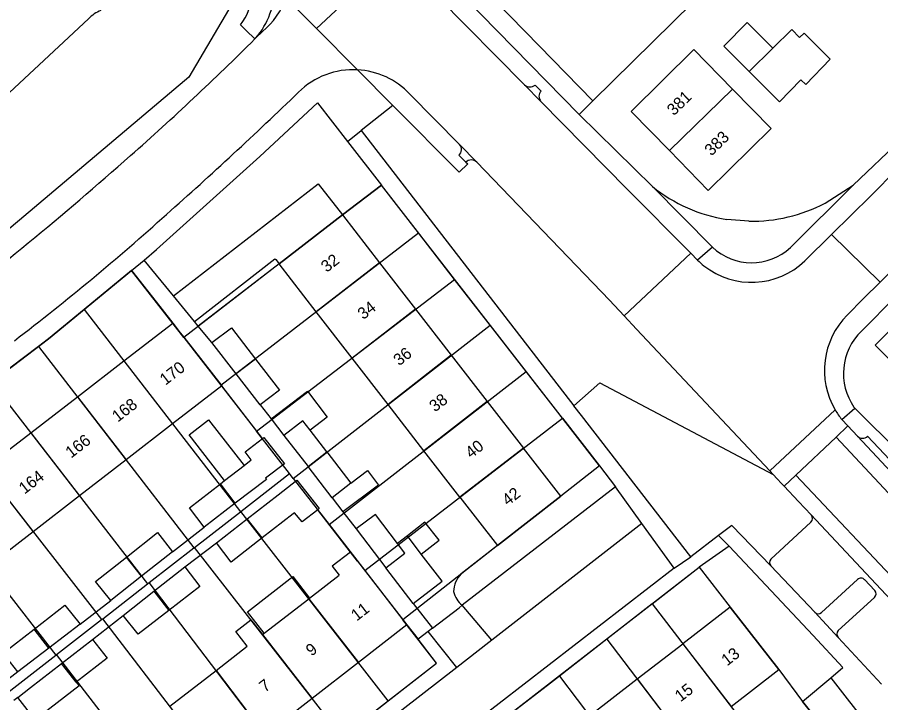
# Model space of a CAD drawing. Extents: x 194485 to 197793, y 468269 to 470822.
# Drawn here: x 196097.4 to 196185.5, y 469924.5 to 469994.4 of the extents above; entities that cross this region are included whole.
import ezdxf

# ---------------------------------------------------------------- set-up
doc = ezdxf.new("R2010")
doc.units = 0
for name, color, linetype in [('BGT grensvlak begroeid terreindeel', 7, 'Continuous'), ('BGT grensvlak gebouwinstallatie plus 1', 7, 'Continuous'), ('BGT grensvlak onbegroeid terreindeel', 7, 'Continuous'), ('BGT grensvlak pand op maaiveld', 7, 'Continuous'), ('BGT grensvlak pand op maaiveld LR', 7, 'Continuous'), ('BGT grensvlak vegetatieobject', 7, 'Continuous'), ('BGT grensvlak waterdeel', 7, 'Continuous'), ('BGT grensvlak wegdeel', 7, 'Continuous'), ('BGT tekst huisnummerreeks', 7, 'Continuous'), ('GEM grensvlak WOZ_BRK percelen', 7, 'Continuous')]:
    doc.layers.add(name, color=color, linetype=linetype)

msp = doc.modelspace()

# ---------------------------------------------------------------- linework, layer by layer
at = {"layer": 'BGT grensvlak begroeid terreindeel'}
for points in [[(196093.063, 470015.421), (196096.982, 470017.434), (196106.927, 470014.058), (196118.269, 470001.473), (196120.104, 469997.122), (196114.917, 469988.346), (196097.66, 469973.761), (196088.161, 469965.821), (196066.35, 469950.952), (196036.404, 469934.154), (196022.794, 469930.748), (196018.724, 469929.73), (196009.485, 469936.054)], [(196156.125, 469985.901), (196149.266, 469992.95), (196142.408, 470000)], [(196113.355, 469966.034), (196128.12, 469977.456), (196130.583, 469974.283)], [(196154.198, 469954.825), (196156.832, 469957.148), (196174.524, 469947.8)]]:
    msp.add_lwpolyline(points, dxfattribs=at)
at = {"layer": 'BGT grensvlak gebouwinstallatie plus 1'}
for p, q in [((196123.314, 469953.498), (196127.034, 469956.305)), ((196127.034, 469956.305), (196129.028, 469953.664)), ((196114.958, 469951.846), (196116.946, 469953.395)), ((196116.946, 469953.395), (196120.57, 469948.743)), ((196123.314, 469953.498), (196124.623, 469951.81)), ((196129.028, 469953.664), (196127.289, 469952.351)), ((196118.58, 469947.196), (196114.958, 469951.846)), ((196131.451, 469946.949), (196133.161, 469948.231)), ((196133.161, 469948.231), (196134.273, 469946.746)), ((196134.273, 469946.746), (196130.636, 469944.02)), ((196129.55, 469945.439), (196130.636, 469944.02)), ((196139.01, 469942.951), (196137.212, 469941.55)), ((196140.446, 469941.108), (196139.01, 469942.951)), ((196138.637, 469939.699), (196140.446, 469941.108))]:
    msp.add_line(p, q, dxfattribs=at)
msp.add_lwpolyline([(196122.612, 469931.629), (196120.918, 469933.821), (196125.548, 469937.401), (196127.242, 469935.209)], dxfattribs=at)
at = {"layer": 'BGT grensvlak onbegroeid terreindeel'}
for p, q in [((196154.729, 469984.523), (196156.125, 469985.901)), ((196130.583, 469974.283), (196134.565, 469977.314)), ((196166.961, 469938.369), (196170.121, 469934.288)), ((196175.097, 469927.939), (196177.503, 469924.674))]:
    msp.add_line(p, q, dxfattribs=at)
msp.add_lwpolyline([(196164.365, 470008.819), (196168.685, 470004.449), (196171.762, 470001.336), (196170.409, 470000), (196156.125, 469985.901)], dxfattribs=at)
at = {"layer": 'BGT grensvlak pand op maaiveld'}
for p, q in [((196174.501, 469991.291), (196171.862, 469993.893)), ((196176.435, 469993.173), (196174.501, 469991.291)), ((196124.122, 469969.303), (196130.583, 469974.283)), ((196130.583, 469974.283), (196134.376, 469969.396)), ((196127.912, 469964.413), (196124.122, 469969.303)), ((196134.376, 469969.396), (196138.053, 469964.658)), ((196131.569, 469959.695), (196127.912, 469964.413)), ((196138.053, 469964.658), (196141.69, 469959.973)), ((196108.307, 469959.406), (196113.29, 469963.255)), ((196119.74, 469958.092), (196117.263, 469961.271)), ((196135.246, 469954.952), (196131.569, 469959.695)), ((196141.69, 469959.973), (196145.358, 469955.248)), ((196103.562, 469955.741), (196108.307, 469959.406)), ((196122.216, 469954.913), (196119.74, 469958.092)), ((196118.28, 469956.858), (196113.272, 469952.983)), ((196098.801, 469952.064), (196103.562, 469955.741)), ((196145.358, 469955.248), (196149.049, 469950.493)), ((196138.908, 469950.228), (196135.246, 469954.952)), ((196113.272, 469952.983), (196108.521, 469949.308)), ((196094.054, 469948.397), (196098.801, 469952.064)), ((196124.623, 469951.81), (196127.086, 469948.625)), ((196129.006, 469950.122), (196127.289, 469952.351)), ((196129.006, 469950.122), (196131.451, 469946.949)), ((196142.57, 469945.503), (196138.908, 469950.228)), ((196152.851, 469945.594), (196149.049, 469950.493)), ((196108.521, 469949.308), (196103.776, 469945.637)), ((196120.57, 469948.743), (196121.296, 469949.308)), ((196118.58, 469947.196), (196120.57, 469948.743)), ((196129.55, 469945.439), (196127.086, 469948.625)), ((196118.143, 469946.856), (196118.58, 469947.196)), ((196131.451, 469946.949), (196129.55, 469945.439)), ((196103.776, 469945.637), (196099.046, 469941.978)), ((196120.884, 469943.299), (196124.031, 469945.758)), ((196142.57, 469945.503), (196146.39, 469940.575)), ((196146.39, 469940.575), (196152.851, 469945.594)), ((196119.661, 469944.888), (196116.488, 469942.454)), ((196125.581, 469943.821), (196122.415, 469941.356)), ((196117.736, 469940.839), (196120.884, 469943.299)), ((196099.046, 469941.978), (196094.394, 469938.379)), ((196131.982, 469942.261), (196135.024, 469938.294)), ((196122.415, 469941.356), (196119.248, 469938.891)), ((196137.212, 469941.55), (196136.218, 469940.773)), ((196138.637, 469939.699), (196137.212, 469941.55)), ((196119.248, 469938.891), (196117.736, 469940.839)), ((196113.264, 469939.926), (196110.11, 469937.454)), ((196132.13, 469938.988), (196131.413, 469939.913)), ((196111.371, 469935.915), (196114.525, 469938.387)), ((196132.13, 469938.988), (196137.17, 469932.489)), ((196127.242, 469935.209), (196130.271, 469937.551)), ((196137.8, 469934.674), (196135.024, 469938.294)), ((196110.11, 469937.454), (196106.956, 469934.982)), ((196108.217, 469933.443), (196111.371, 469935.915)), ((196122.612, 469931.629), (196127.166, 469935.15)), ((196127.166, 469935.15), (196127.242, 469935.209)), ((196170.121, 469934.288), (196165.297, 469930.563)), ((196175.097, 469927.939), (196170.121, 469934.288)), ((196103.834, 469932.542), (196100.662, 469930.115)), ((196119.714, 469931.815), (196121.259, 469933.008)), ((196121.259, 469933.008), (196122.428, 469931.487)), ((196137.17, 469932.489), (196132.221, 469928.648)), ((196120.889, 469930.297), (196119.714, 469931.815)), ((196122.428, 469931.487), (196122.612, 469931.629)), ((196101.929, 469928.544), (196105.095, 469930.99)), ((196160.645, 469926.972), (196165.297, 469930.563)), ((196100.662, 469930.115), (196097.489, 469927.688)), ((196117.709, 469927.839), (196120.889, 469930.297)), ((196098.762, 469926.098), (196101.929, 469928.544)), ((196113, 469924.198), (196117.709, 469927.839)), ((196132.221, 469928.648), (196127.502, 469924.986)), ((196170.229, 469924.153), (196175.097, 469927.939)), ((196155.783, 469923.218), (196160.645, 469926.972)), ((196177.503, 469924.674), (196180.387, 469927.097)), ((196097.489, 469925.092), (196098.762, 469926.098)), ((196127.502, 469924.986), (196122.72, 469921.275)), ((196181.429, 469919.778), (196177.503, 469924.674))]:
    msp.add_line(p, q, dxfattribs=at)
for points in [[(196172.059, 469988.914), (196169.493, 469991.49), (196171.862, 469993.893)], [(196176.435, 469993.173), (196177.192, 469992.387), (196177.674, 469992.812), (196180.332, 469990.18), (196177.853, 469987.585), (196177.342, 469988.046), (196175.149, 469985.813), (196172.059, 469988.914)], [(196170.365, 469987.121), (196166.424, 469991.16), (196160.052, 469984.842), (196163.936, 469980.848)], [(196170.365, 469987.121), (196174.306, 469983.082), (196167.884, 469976.79), (196163.936, 469980.848)], [(196188.244, 469964.329), (196184.916, 469961.016), (196189.274, 469956.623), (196191.553, 469958.868), (196192.046, 469958.405), (196195.353, 469961.645), (196195.243, 469961.756)], [(196113.29, 469963.255), (196114.057, 469962.272), (196114.42, 469961.806), (196118.28, 469956.858)], [(196117.263, 469961.271), (196119.266, 469962.755), (196121.717, 469959.582)], [(196121.717, 469959.582), (196124.168, 469956.409), (196122.216, 469954.913)], [(196127.289, 469952.351), (196126.562, 469953.294), (196124.623, 469951.81)], [(196121.296, 469949.308), (196120.681, 469950.121), (196122.447, 469951.482)], [(196122.447, 469951.482), (196122.577, 469951.582), (196124.667, 469948.918), (196122.744, 469947.438)], [(196122.744, 469947.438), (196122.834, 469947.321), (196119.661, 469944.888)], [(196124.031, 469945.758), (196125.953, 469947.236), (196128.217, 469944.343), (196128.07, 469944.227)], [(196116.488, 469942.454), (196114.989, 469944.403), (196118.143, 469946.856)], [(196128.07, 469944.227), (196126.479, 469942.977), (196125.712, 469943.922), (196125.581, 469943.821)], [(196136.218, 469940.773), (196133.959, 469943.744), (196131.982, 469942.261)], [(196108.572, 469939.397), (196111.739, 469941.9), (196113.264, 469939.926)], [(196106.956, 469934.982), (196105.405, 469936.893), (196108.572, 469939.397)], [(196131.413, 469939.913), (196129.556, 469938.473), (196130.271, 469937.551)], [(196137.8, 469934.674), (196140.758, 469936.943), (196138.637, 469939.699)], [(196114.525, 469938.387), (196116.037, 469936.4), (196112.89, 469933.96)], [(196099.136, 469932.032), (196102.296, 469934.478), (196103.834, 469932.542)], [(196112.89, 469933.96), (196109.742, 469931.52), (196108.217, 469933.443)], [(196097.489, 469927.688), (196095.976, 469929.585), (196099.136, 469932.032)], [(196105.095, 469930.99), (196106.582, 469929.093), (196103.435, 469926.659)], [(196180.387, 469927.097), (196184.34, 469922.009), (196181.429, 469919.778)], [(196103.435, 469926.659), (196103.744, 469926.268), (196099.248, 469922.792), (196097.489, 469925.092)]]:
    msp.add_lwpolyline(points, dxfattribs=at)
at = {"layer": 'BGT grensvlak pand op maaiveld LR'}
for p, q in [((196174.501, 469991.291), (196172.059, 469988.914)), ((196163.936, 469980.848), (196170.365, 469987.121)), ((196134.376, 469969.396), (196127.912, 469964.413)), ((196138.053, 469964.658), (196131.569, 469959.695)), ((196121.717, 469959.582), (196119.74, 469958.092)), ((196141.69, 469959.973), (196135.246, 469954.952)), ((196108.307, 469959.406), (196113.272, 469952.983)), ((196103.562, 469955.741), (196108.521, 469949.308)), ((196145.358, 469955.248), (196138.908, 469950.228)), ((196098.801, 469952.064), (196103.776, 469945.637)), ((196127.086, 469948.625), (196129.006, 469950.122)), ((196149.049, 469950.493), (196142.57, 469945.503)), ((196094.054, 469948.397), (196099.046, 469941.978)), ((196119.661, 469944.888), (196118.143, 469946.856)), ((196122.415, 469941.356), (196120.884, 469943.299)), ((196136.97, 469939.784), (196136.218, 469940.773)), ((196110.11, 469937.454), (196108.572, 469939.397)), ((196135.024, 469938.294), (196136.97, 469939.784)), ((196111.371, 469935.915), (196112.89, 469933.96)), ((196127.166, 469935.15), (196132.221, 469928.648)), ((196100.662, 469930.115), (196099.136, 469932.032)), ((196122.428, 469931.487), (196127.502, 469924.986)), ((196165.297, 469930.563), (196170.229, 469924.153)), ((196103.435, 469926.659), (196101.929, 469928.544)), ((196117.709, 469927.839), (196122.72, 469921.275)), ((196160.645, 469926.972), (196165.562, 469920.523))]:
    msp.add_line(p, q, dxfattribs=at)
at = {"layer": 'BGT grensvlak vegetatieobject'}
for p, q in [((196124.122, 469969.303), (196115.891, 469962.943)), ((196156.808, 469948.701), (196152.851, 469945.594)), ((196146.39, 469940.575), (196142.702, 469937.677))]:
    msp.add_line(p, q, dxfattribs=at)
msp.add_lwpolyline([(196115.511, 469963.407), (196123.711, 469969.808), (196123.796, 469969.723), (196124.032, 469969.419), (196124.122, 469969.303)], dxfattribs=at)
for centre, radius, start, end in [((196144.435, 469935.873), 2.502, 133.83612, 179.92037), ((196144.246, 469936.352), 2.361, 191.62745, 232.36853)]:
    msp.add_arc(centre, radius, start, end, dxfattribs=at)
at = {"layer": 'BGT grensvlak waterdeel'}
msp.add_lwpolyline([(196104.69, 469994.291), (196096.131, 469986.276), (196089.543, 469980.544), (196078.114, 469971.651), (196066.188, 469963.496), (196062.087, 469960.842)], dxfattribs=at)
msp.add_arc((196107.167, 469991.903), 3.44, 110.62193, 136.04451, dxfattribs=at)
at = {"layer": 'BGT grensvlak wegdeel'}
for p, q in [((196136.039, 470000.839), (196127.945, 469993.298)), ((196149.169, 469987.556), (196136.868, 470000)), ((196139.568, 470000), (196154.729, 469984.523)), ((196182.665, 469977.303), (196203.274, 469997.038)), ((196124.849, 469996.414), (196127.945, 469993.298)), ((196120.202, 469993.659), (196120.766, 469993.078)), ((196120.766, 469993.078), (196121.657, 469992.225)), ((196122.434, 469992.991), (196121.732, 469992.3)), ((196127.945, 469993.298), (196132.139, 469989.077)), ((196121.657, 469992.225), (196121.732, 469992.3)), ((196135.736, 469985.456), (196132.139, 469989.077)), ((196149.169, 469987.556), (196150.84, 469985.852)), ((196150.857, 469986.907), (196150.236, 469987.527)), ((196142.539, 469981.457), (196137.46, 469986.612)), ((196135.736, 469985.456), (196132.49, 469982.901)), ((196162.212, 469977.181), (196154.729, 469984.523)), ((196131.107, 469981.771), (196132.49, 469982.901)), ((196132.49, 469982.901), (196154.198, 469954.825)), ((196131.107, 469981.771), (196134.565, 469977.314)), ((196142.539, 469981.457), (196144.282, 469979.674)), ((196143.179, 469979.661), (196142.474, 469980.38)), ((196156.808, 469948.701), (196134.565, 469977.314)), ((196162.212, 469977.181), (196168.325, 469971.012)), ((196182.665, 469977.303), (196176.286, 469970.967)), ((196179.809, 469975.477), (196182.665, 469977.303)), ((196184.496, 469976.232), (196180.477, 469972.276)), ((196172.047, 469973.631), (196169.784, 469973.822)), ((196180.477, 469972.276), (196177.757, 469969.599)), ((196185.422, 469967.44), (196180.477, 469972.276)), ((196168.325, 469971.012), (196166.808, 469969.681)), ((196159.312, 469963.985), (196166.119, 469970.377)), ((196166.808, 469969.681), (196166.119, 469970.377)), ((196109.093, 469968.614), (196110.366, 469969.678)), ((196113.355, 469966.034), (196110.366, 469969.678)), ((196115.511, 469963.407), (196113.355, 469966.034)), ((196115.891, 469962.943), (196115.511, 469963.407)), ((196117.263, 469961.271), (196115.891, 469962.943)), ((196122.447, 469951.482), (196118.28, 469956.858)), ((196122.216, 469954.913), (196123.314, 469953.498)), ((196180.838, 469954.408), (196174.169, 469948.178)), ((196181.525, 469953.41), (196182.857, 469954.579)), ((196182.857, 469954.579), (196182.756, 469954.681)), ((196237.126, 469900.252), (196182.857, 469954.579)), ((196181.525, 469953.41), (196182.131, 469952.778)), ((196180.928, 469951.638), (196182.131, 469952.778)), ((196182.131, 469952.778), (196183.133, 469951.734)), ((196176.841, 469947.76), (196180.928, 469951.638)), ((196191.666, 469942.56), (196183.133, 469951.734)), ((196191.724, 469943.616), (196184.156, 469951.714)), ((196156.808, 469948.701), (196158.446, 469946.547)), ((196174.524, 469947.8), (196174.169, 469948.178)), ((196175.637, 469946.618), (196176.841, 469947.76)), ((196158.446, 469946.547), (196142.804, 469934.482)), ((196161.141, 469942.811), (196158.446, 469946.547)), ((196131.413, 469939.913), (196128.07, 469944.227)), ((196130.636, 469944.02), (196131.982, 469942.261)), ((196191.058, 469930.171), (196178.405, 469943.69)), ((196161.141, 469942.811), (196145.833, 469930.92)), ((196164.415, 469938.273), (196161.141, 469942.811)), ((196178.375, 469942.956), (196174.268, 469939.18)), ((196113.264, 469939.926), (196116.488, 469942.454)), ((196168.94, 469941.584), (196166.115, 469939.413)), ((196170.038, 469940.494), (196168.94, 469941.584)), ((196114.525, 469938.387), (196117.736, 469940.839)), ((196170.038, 469940.494), (196166.961, 469938.369)), ((196164.415, 469938.273), (196166.115, 469939.413)), ((196178.764, 469933.764), (196174.274, 469938.497)), ((196164.415, 469938.273), (196136.677, 469916.819)), ((196138.249, 469916.095), (196166.961, 469938.369)), ((196183.13, 469937.114), (196179.457, 469933.734)), ((196184.873, 469935.986), (196183.841, 469937.094)), ((196103.834, 469932.542), (196106.956, 469934.982)), ((196181.147, 469931.901), (196184.855, 469935.277)), ((196137.8, 469934.674), (196139.759, 469932.134)), ((196145.833, 469930.92), (196142.804, 469934.482)), ((196105.095, 469930.99), (196108.217, 469933.443)), ((196181.139, 469931.184), (196178.764, 469933.764)), ((196137.17, 469932.489), (196138.306, 469931.012)), ((196139.324, 469931.798), (196138.306, 469931.012)), ((196139.759, 469932.134), (196139.324, 469931.798)), ((196142.242, 469928.14), (196139.324, 469931.798)), ((196145.515, 469930.673), (196142.242, 469928.14)), ((196145.833, 469930.92), (196145.515, 469930.673)), ((196185.556, 469926.448), (196181.139, 469931.184)), ((196142.242, 469928.14), (196129.897, 469918.588)), ((196180.387, 469927.097), (196181.637, 469928.147)), ((196097.489, 469927.688), (196095.82, 469926.412)), ((196097.489, 469925.092), (196097.095, 469924.78))]:
    msp.add_line(p, q, dxfattribs=at)
for points in [[(196210.264, 469988.04), (196202.952, 469981.006), (196190.541, 469969.504), (196183.525, 469962.443)], [(196110.366, 469969.678), (196111.638, 469970.742), (196122.158, 469980.228), (196128.05, 469985.71), (196131.107, 469981.771)], [(196143.179, 469979.661), (196143.391, 469979.485), (196142.496, 469978.638), (196135.736, 469985.456)], [(196166.119, 469970.377), (196159.634, 469976.924), (196150.84, 469985.852)], [(196159.312, 469963.985), (196157.815, 469965.578), (196144.282, 469979.674)], [(196080.077, 469946.544), (196090.448, 469953.949), (196100.61, 469961.64), (196109.093, 469968.614)], [(196109.093, 469968.614), (196111.959, 469964.954), (196113.29, 469963.255)], [(196182.062, 469964.078), (196183.74, 469965.761), (196185.422, 469967.44)], [(196174.169, 469948.178), (196173.628, 469948.754), (196160.573, 469962.643), (196159.312, 469963.985)], [(196166.115, 469939.413), (196154.963, 469953.836), (196154.198, 469954.825)], [(196180.928, 469951.638), (196190.193, 469941.736), (196194.049, 469937.645), (196199.288, 469932.059), (196205.561, 469925.378), (196209.16, 469921.586), (196216.41, 469913.827), (196221.887, 469908.257), (196225.643, 469904.748), (196230.262, 469900.431), (196233.321, 469897.808)], [(196175.637, 469946.618), (196175.361, 469946.909), (196174.914, 469947.385), (196174.524, 469947.8)], [(196176.841, 469947.76), (196187.666, 469936.273), (196194.169, 469929.316), (196198.162, 469924.779), (196200.433, 469921.863), (196205.729, 469914.976), (196211.542, 469907.424), (196217.636, 469899.422)], [(196178.405, 469943.69), (196177.114, 469945.061), (196175.637, 469946.618)], [(196174.274, 469938.497), (196170.288, 469942.62), (196168.94, 469941.584)], [(196181.637, 469928.147), (196178.607, 469931.39), (196170.038, 469940.494)], [(196139.759, 469932.134), (196142.488, 469934.238), (196142.804, 469934.482)], [(196116.559, 469909.055), (196122.721, 469914.15), (196128.876, 469919.761), (196140.169, 469928.592), (196138.306, 469931.012)]]:
    msp.add_lwpolyline(points, dxfattribs=at)
for centre, radius, start, end in [((196115.271, 469997.378), 6.176, 322.97495, 25.12276), ((196116.122, 469997.288), 7.507, 318.35854, 2.7726), ((196117.382, 469999.119), 7.941, 309.50335, 340.08906), ((196567.55, 469601.079), 536.162, 133.0081, 135.59708), ((195913.395, 470201.441), 295.202, 311.49459, 314.8691), ((196969.687, 469180.227), 1111.205, 133.226502, 134.892485), ((196131.697, 469981.146), 7.944, 86.80701, 134.70025), ((196131.693, 469981.138), 7.951, 43.50389, 86.78342), ((196149.718, 469988.116), 0.784, 225.56526, 311.32102), ((196151.39, 469986.371), 0.756, 134.81993, 223.33373), ((195830.426, 470292.942), 425.624, 311.53558, 314.00367), ((196141.999, 469980.949), 0.741, 309.83614, 43.25632), ((195869.257, 470250.765), 361.391, 307.20745, 311.55488), ((196143.737, 469979.12), 0.777, 45.4876, 135.86292), ((196172.25, 469989.595), 15.965, 231.04129, 261.11379), ((196172.221, 469990.139), 16.509, 269.39453, 297.36119), ((195945.035, 470160.411), 250.432, 307.39768, 312.01341), ((196172.329, 469975.204), 5.797, 226.31431, 313.03796), ((196172.322, 469975.251), 7.838, 225.28904, 231.63046), ((196172.324, 469975.256), 7.843, 231.64137, 313.83927), ((196187.768, 469958.443), 8.02, 135.36153, 210.21054), ((196187.711, 469958.109), 6.025, 134.00582, 214.67825), ((196187.766, 469958.442), 8.017, 210.20911, 218.87614), ((196183.655, 469952.238), 0.726, 224.04508, 313.7149), ((196178.013, 469943.338), 0.527, 313.46673, 41.8523), ((196174.647, 469938.842), 0.508, 138.23638, 222.77025), ((196183.476, 469936.754), 0.499, 42.90648, 133.87098), ((196184.503, 469935.641), 0.506, 314.05521, 43.03618), ((196179.126, 469934.111), 0.502, 223.79839, 311.24403), ((196181.54, 469931.538), 0.535, 137.25372, 221.46777)]:
    msp.add_arc(centre, radius, start, end, dxfattribs=at)
at = {"layer": 'GEM grensvlak WOZ_BRK percelen'}
for p, q in [((196118.204, 469956.929), (196138.343, 469972.454)), ((196142.034, 469967.705), (196138.343, 469972.454)), ((196121.838, 469952.247), (196142.034, 469967.705)), ((196145.648, 469963.057), (196142.034, 469967.705)), ((196104.26, 469964.641), (196120.195, 469944.026)), ((196125.582, 469947.422), (196145.648, 469963.057)), ((196149.321, 469958.332), (196145.648, 469963.057)), ((196114.424, 469961.801), (196118.204, 469956.929)), ((196099.602, 469960.877), (196094.795, 469957.239)), ((196099.602, 469960.877), (196115.439, 469940.334)), ((196129.242, 469942.705), (196149.321, 469958.332)), ((196153.031, 469953.56), (196149.321, 469958.332)), ((196094.795, 469957.239), (196110.718, 469936.669)), ((196118.204, 469956.929), (196121.838, 469952.247)), ((196089.99, 469953.622), (196106.015, 469933.017)), ((196132.869, 469938.032), (196153.031, 469953.56)), ((196125.201, 469947.913), (196121.838, 469952.247)), ((196085.219, 469950.215), (196101.354, 469929.4)), ((196120.239, 469944.06), (196125.201, 469947.913)), ((196125.582, 469947.422), (196125.201, 469947.913)), ((196125.582, 469947.422), (196129.242, 469942.705)), ((196115.491, 469940.375), (196120.195, 469944.026)), ((196120.195, 469944.026), (196120.239, 469944.06)), ((196135.253, 469924.748), (196120.239, 469944.06)), ((196129.242, 469942.705), (196132.869, 469938.032)), ((196110.875, 469936.791), (196115.439, 469940.334)), ((196115.439, 469940.334), (196115.491, 469940.375)), ((196130.555, 469921.074), (196115.491, 469940.375)), ((196132.869, 469938.032), (196136.765, 469933.011)), ((196106.141, 469933.116), (196110.718, 469936.669)), ((196110.718, 469936.669), (196110.875, 469936.791)), ((196125.928, 469917.073), (196110.875, 469936.791)), ((196162.169, 469934.628), (196157.554, 469931.026)), ((196162.169, 469934.628), (196177.165, 469915.139)), ((196106.015, 469933.017), (196106.141, 469933.116)), ((196121.503, 469913.143), (196106.141, 469933.116)), ((196101.43, 469929.459), (196106.015, 469933.017)), ((196157.554, 469931.026), (196152.719, 469927.252)), ((196157.554, 469931.026), (196172.458, 469911.479)), ((196096.456, 469925.597), (196101.354, 469929.4)), ((196101.354, 469929.4), (196101.43, 469929.459)), ((196116.936, 469909.367), (196101.43, 469929.459)), ((196152.719, 469927.252), (196167.581, 469907.686)), ((196130.555, 469921.074), (196135.253, 469924.748))]:
    msp.add_line(p, q, dxfattribs=at)
for points in [[(196138.343, 469972.454), (196134.565, 469977.314), (196130.583, 469974.283), (196124.122, 469969.303), (196114.424, 469961.801)], [(196114.424, 469961.801), (196109.093, 469968.614), (196104.26, 469964.641)], [(196104.26, 469964.641), (196100.61, 469961.64), (196099.602, 469960.877)], [(196153.031, 469953.56), (196156.808, 469948.701), (196152.851, 469945.594), (196146.39, 469940.575), (196136.765, 469933.011)], [(196162.169, 469934.628), (196166.961, 469938.369), (196170.121, 469934.288), (196175.097, 469927.939), (196177.503, 469924.674), (196181.429, 469919.778), (196182.07, 469918.953)], [(196135.253, 469924.748), (196140.169, 469928.592), (196136.765, 469933.011)], [(196152.719, 469927.252), (196151.798, 469926.533), (196147.969, 469923.583)]]:
    msp.add_lwpolyline(points, dxfattribs=at)

# ---------------------------------------------------------------- texts
at = {"layer": 'BGT tekst huisnummerreeks'}
for s, rotation, p in [('381', 44.2, (196164.389, 469984.337)), ('383', 44.2, (196168.22, 469980.23)), ('32', 37.8, (196128.986, 469968.369)), ('34', 37.8, (196132.717, 469963.555)), ('36', 37.8, (196136.373, 469958.841)), ('170', 37.7, (196112.537, 469956.86)), ('38', 37.8, (196140.025, 469954.135)), ('168', 37.7, (196107.67, 469953.101)), ('166', 37.7, (196102.917, 469949.431)), ('40', 37.8, (196143.707, 469949.397)), ('164', 37.7, (196098.166, 469945.76)), ('42', 37.8, (196147.456, 469944.573)), ('11', 37.8, (196132.045, 469932.815)), ('9', 37.8, (196127.438, 469929.24)), ('13', 37.7, (196169.814, 469928.239)), ('7', 37.8, (196122.689, 469925.555)), ('15', 37.7, (196165.071, 469924.577))]:
    msp.add_text(s, height=1.2, rotation=rotation, dxfattribs=at).set_placement(p)

doc.saveas('drawing.dxf')
